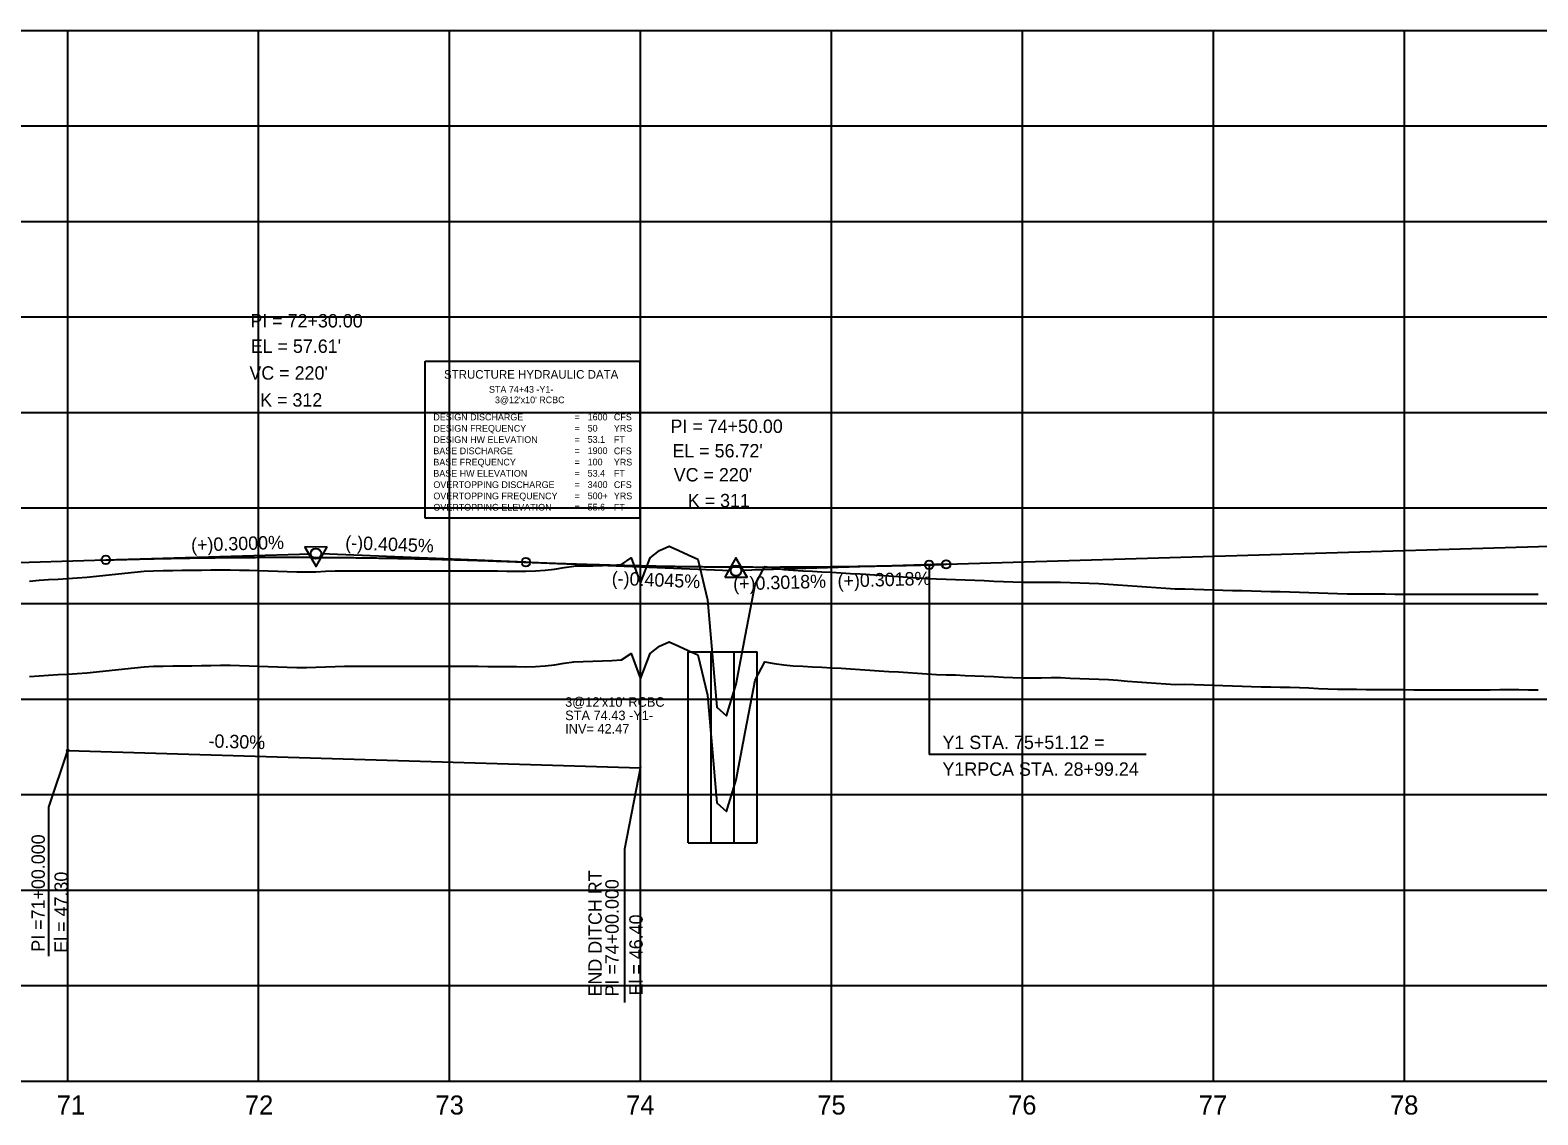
# Model space of a CAD drawing. Extents: x 2345490 to 2436403, y 465165 to 573888.
# Drawn here: x 2387402 to 2388191, y 557766 to 558334 of the extents above; entities that cross this region are included whole.
import ezdxf

# ---------------------------------------------------------------- set-up
doc = ezdxf.new("R2010")
doc.units = 0
for name, color, linetype in [('Old_Level_1', 7, 'Continuous'), ('Old_Level_2', 7, 'Continuous'), ('Old_Level_3', 7, 'Continuous'), ('Old_Level_4', 7, 'Continuous'), ('Old_Level_57', 7, 'Continuous'), ('Old_Level_62', 7, 'Continuous'), ('Old_Level_63', 7, 'Continuous')]:
    doc.layers.add(name, color=color, linetype=linetype)

msp = doc.modelspace()

# ---------------------------------------------------------------- linework, layer by layer
at = {"layer": 'Old_Level_1'}
for points in [[(2387401.5425, 557995.835), (2387406.5425, 557996.285), (2387411.5425, 557996.59425), (2387416.5425, 557996.9035), (2387421.5425, 557997.2125), (2387426.5425, 557997.52125), (2387431.5425, 557997.8715), (2387436.5425, 557998.3875), (2387441.5425, 557998.9035), (2387446.5425, 557999.41925), (2387451.5425, 557999.93475), (2387456.5425, 558000.45), (2387461.5425, 558000.96525), (2387466.5425, 558001.28525), (2387471.5425, 558001.37675), (2387476.5425, 558001.43825), (2387481.5425, 558001.501), (2387486.5425, 558001.56425), (2387491.5425, 558001.62825), (2387496.5425, 558001.6925), (2387501.5425, 558001.7575), (2387506.5425, 558001.759), (2387511.5425, 558001.6235), (2387516.5425, 558001.474), (2387521.5425, 558001.3215), (2387526.5425, 558001.168), (2387531.5425, 558001.0135), (2387536.5425, 558000.858), (2387541.5425, 558000.7015), (2387546.5425, 558000.62625), (2387551.5425, 558000.76775), (2387556.5425, 558000.98475), (2387561.5425, 558001.21275), (2387566.5425, 558001.25725), (2387571.5425, 558001.2585), (2387576.5425, 558001.25925), (2387581.5425, 558001.2595), (2387586.5425, 558001.25975), (2387591.5425, 558001.2595), (2387596.5425, 558001.26475), (2387601.5425, 558001.27225), (2387606.5425, 558001.27925), (2387611.5425, 558001.286), (2387616.5425, 558001.2865), (2387621.5425, 558001.2825), (2387626.5425, 558001.27825), (2387631.5425, 558001.2735), (2387636.5425, 558001.2465), (2387641.5425, 558001.2015), (2387646.5425, 558001.1565), (2387651.5425, 558001.111), (2387656.5425, 558001.06525), (2387661.5425, 558001.019), (2387666.5425, 558001.13325), (2387671.5425, 558001.4935), (2387676.5425, 558002.0375), (2387681.5425, 558002.8755), (2387686.5425, 558003.58375), (2387691.5425, 558003.74725), (2387696.5425, 558003.90825), (2387701.5425, 558004.06675), (2387706.5425, 558004.223), (2387711.5425, 558004.57775), (2387716.5425, 558007.994), (2387721.5425, 557994.71975), (2387726.5425, 558007.96025), (2387731.5425, 558011.7845), (2387736.5425, 558014.11175), (2387741.5425, 558011.8355), (2387746.5425, 558009.52475), (2387751.5425, 558007.32525), (2387756.5425, 557986.075), (2387761.5425, 557929.781), (2387766.5425, 557925.2585), (2387771.5425, 557941.835), (2387776.5425, 557967.71075), (2387781.5425, 557994.067), (2387786.5425, 558003.5445), (2387791.5425, 558002.74875), (2387796.5425, 558001.952), (2387801.5425, 558001.544), (2387806.5425, 558001.2765), (2387811.5425, 558001.00825), (2387816.5425, 558000.7385), (2387821.5425, 558000.46775)], [(2387821.5425, 558000.46775), (2387826.5425, 558000.19325), (2387831.5425, 557999.8795), (2387836.5425, 557999.565), (2387841.5425, 557999.2455), (2387846.5425, 557998.92075), (2387851.5425, 557998.595), (2387856.5425, 557998.26825), (2387861.5425, 557997.94025), (2387866.5425, 557997.61125), (2387871.5425, 557997.28125), (2387876.5425, 557996.99575), (2387881.5425, 557996.85325), (2387886.5425, 557996.702), (2387891.5425, 557996.48925), (2387896.5425, 557996.27675), (2387901.5425, 557996.0645), (2387906.5425, 557995.85225), (2387911.5425, 557995.64025), (2387916.5425, 557995.42825), (2387921.5425, 557995.2165), (2387926.5425, 557995.22325), (2387931.5425, 557995.26025), (2387936.5425, 557995.297), (2387941.5425, 557995.29875), (2387946.5425, 557995.11275), (2387951.5425, 557994.92775), (2387956.5425, 557994.743), (2387961.5425, 557994.559), (2387966.5425, 557994.27375), (2387971.5425, 557993.90375), (2387976.5425, 557993.5345), (2387981.5425, 557993.16575), (2387986.5425, 557992.79775), (2387991.5425, 557992.4305), (2387996.5425, 557992.064), (2388001.5425, 557991.80425), (2388006.5425, 557991.85925), (2388011.5425, 557991.67125), (2388016.5425, 557991.483), (2388021.5425, 557991.32), (2388026.5425, 557991.1605), (2388031.5425, 557991.0005), (2388036.5425, 557990.84025), (2388041.5425, 557990.68), (2388046.5425, 557990.51925), (2388051.5425, 557990.42), (2388056.5425, 557990.3365), (2388061.5425, 557990.253), (2388066.5425, 557990.077), (2388071.5425, 557989.89375), (2388076.5425, 557989.71025), (2388081.5425, 557989.52675), (2388086.5425, 557989.34325), (2388091.5425, 557989.2175), (2388096.5425, 557989.18875), (2388101.5425, 557989.16), (2388106.5425, 557989.13125), (2388111.5425, 557989.10225), (2388116.5425, 557989.07325), (2388121.5425, 557989.044), (2388126.5425, 557989.0135), (2388131.5425, 557988.979), (2388136.5425, 557988.95875), (2388141.5425, 557988.93925), (2388146.5425, 557988.9365), (2388151.5425, 557988.95225), (2388156.5425, 557988.96825), (2388161.5425, 557988.984), (2388166.5425, 557988.99975), (2388171.5425, 557989.01575), (2388176.5425, 557989.0215), (2388181.5425, 557989.0145), (2388186.5425, 557989.0075), (2388191.5425, 557989.001)]]:
    msp.add_lwpolyline(points, dxfattribs=at)
at = {"layer": 'Old_Level_2'}
for p, q in [((2387881.5425, 558054.63275), (2388211.5425, 558064.593)), ((2386931.5425, 558041.61275), (2387441.5425, 558056.91275)), ((2387441.5425, 558056.91275), (2387548.79375, 558060.13025)), ((2387661.5425, 558055.76275), (2387554.2905, 558060.1015)), ((2387661.5425, 558055.76275), (2387768.79475, 558051.42375)), ((2387881.5425, 558054.63275), (2387774.29125, 558051.3955))]:
    msp.add_line(p, q, dxfattribs=at)
for points in [[(2387557.483, 558063.69475), (2387545.7405, 558063.68025), (2387551.624, 558053.562)], [(2387765.65075, 558047.8785), (2387777.39325, 558047.8785), (2387771.52225, 558058.00425)]]:
    msp.add_lwpolyline(points, close=True, dxfattribs=at)
for centre, radius in [((2387551.5425, 558060.21275), 2.75), ((2387441.5425, 558056.91275), 2.25), ((2387661.5425, 558055.76275), 2.25), ((2387872.6625, 558054.3775), 2.25), ((2387881.5425, 558054.63275), 2.25), ((2387771.5425, 558051.31275), 2.75)]:
    msp.add_circle(centre, radius, dxfattribs=at)
for points in [[(2387441.5425, 558056.91275), (2387445.9425, 558057.04175), (2387450.3425, 558057.1645), (2387454.7425, 558057.281), (2387459.1425, 558057.39125), (2387463.5425, 558057.49525), (2387467.9425, 558057.59325), (2387472.3425, 558057.685), (2387476.7425, 558057.7705), (2387481.1425, 558057.84975), (2387485.5425, 558057.92275), (2387489.9425, 558057.98975), (2387494.3425, 558058.0505), (2387498.7425, 558058.105), (2387503.1425, 558058.15325), (2387507.5425, 558058.19525), (2387511.9425, 558058.23125), (2387516.3425, 558058.261), (2387520.7425, 558058.2845), (2387525.1425, 558058.30175), (2387529.5425, 558058.31275), (2387533.9425, 558058.31775), (2387538.3425, 558058.3165), (2387542.7425, 558058.309), (2387547.1425, 558058.29525), (2387551.5425, 558058.27525), (2387555.9425, 558058.24925), (2387560.3425, 558058.217), (2387564.7425, 558058.1785), (2387569.1425, 558058.13375), (2387573.5425, 558058.08275), (2387577.9425, 558058.02575), (2387582.3425, 558057.9625), (2387586.7425, 558057.893), (2387591.1425, 558057.81725), (2387595.5425, 558057.73525), (2387599.9425, 558057.64725), (2387604.3425, 558057.553), (2387608.7425, 558057.4525), (2387613.1425, 558057.34575), (2387617.5425, 558057.23275), (2387621.9425, 558057.11375), (2387626.3425, 558056.9885), (2387630.7425, 558056.857), (2387635.1425, 558056.71925), (2387639.5425, 558056.57525), (2387643.9425, 558056.42525), (2387648.3425, 558056.269), (2387652.7425, 558056.1065), (2387657.1425, 558055.93775), (2387661.5425, 558055.76275)], [(2387661.5425, 558055.76275), (2387665.9425, 558055.588), (2387670.3425, 558055.41925), (2387674.7425, 558055.25675), (2387679.1425, 558055.1005), (2387683.5425, 558054.9505), (2387687.9425, 558054.80675), (2387692.3425, 558054.66925), (2387696.7425, 558054.53775), (2387701.1425, 558054.4125), (2387705.5425, 558054.29375), (2387709.9425, 558054.181), (2387714.3425, 558054.0745), (2387718.7425, 558053.97425), (2387723.1425, 558053.88), (2387727.5425, 558053.79225), (2387731.9425, 558053.7105), (2387736.3425, 558053.635), (2387740.7425, 558053.56575), (2387745.1425, 558053.50275), (2387749.5425, 558053.446), (2387753.9425, 558053.3955), (2387758.3425, 558053.35125), (2387762.7425, 558053.313), (2387767.1425, 558053.281), (2387771.5425, 558053.25525), (2387775.9425, 558053.236), (2387780.3425, 558053.2225), (2387784.7425, 558053.2155), (2387789.1425, 558053.21475), (2387793.5425, 558053.22), (2387797.9425, 558053.23175), (2387802.3425, 558053.2495), (2387806.7425, 558053.2735), (2387811.1425, 558053.30375), (2387815.5425, 558053.34025), (2387819.9425, 558053.38275), (2387824.3425, 558053.43175), (2387828.7425, 558053.48675), (2387833.1425, 558053.54825), (2387837.5425, 558053.61575), (2387841.9425, 558053.6895), (2387846.3425, 558053.7695), (2387850.7425, 558053.8555), (2387855.1425, 558053.948), (2387859.5425, 558054.0465), (2387863.9425, 558054.1515), (2387868.3425, 558054.2625), (2387872.7425, 558054.37975), (2387877.1425, 558054.50325), (2387881.5425, 558054.63275)]]:
    msp.add_spline(points, degree=3, dxfattribs=at)
at = {"layer": 'Old_Level_3'}
for p, q in [((2387872.6625, 558054.3775), (2387872.6625, 557955.0515)), ((2387746.5425, 558008.813), (2387782.5425, 558008.813)), ((2387746.5425, 557908.813), (2387746.5425, 558008.813)), ((2387758.5425, 557908.813), (2387758.5425, 558008.813)), ((2387770.5425, 557908.813), (2387770.5425, 558008.813)), ((2387782.5425, 557908.813), (2387782.5425, 558008.813)), ((2387421.54274, 557957.613), (2387411.5526, 557927.56514)), ((2387421.5425, 557957.113), (2387721.54224, 557948.113)), ((2387986.395, 557955.0515), (2387872.6625, 557955.0515)), ((2387721.54249, 557948.613), (2387713.12973, 557905.48167)), ((2387411.5526, 557927.56514), (2387411.5526, 557849.50509)), ((2387713.12973, 557905.48167), (2387713.12973, 557825.21748)), ((2387746.5425, 557908.813), (2387782.5425, 557908.813))]:
    msp.add_line(p, q, dxfattribs=at)
msp.add_circle((2387421.5425, 557957.113), 0.5, dxfattribs=at)
at = {"layer": 'Old_Level_4'}
for p, q in [((2387608.71126, 558160.9382), (2387721.21126, 558160.9382)), ((2387608.71126, 558078.7212), (2387608.71126, 558160.9382)), ((2387721.21126, 558160.9382), (2387721.21126, 558078.7212)), ((2387721.21126, 558078.7212), (2387608.71126, 558078.7212))]:
    msp.add_line(p, q, dxfattribs=at)
at = {"layer": 'Old_Level_57'}
for p, q in [((2381271.54275, 558334.11325), (2393041.55275, 558334.11325)), ((2387421.54225, 557784.21325), (2387421.54225, 558334.21325)), ((2387421.54225, 557784.11325), (2387421.54225, 558334.11325)), ((2387521.54225, 557784.21325), (2387521.54225, 558334.21325)), ((2387521.54225, 557784.11325), (2387521.54225, 558334.11325)), ((2387621.54225, 557784.21325), (2387621.54225, 558334.21325)), ((2387621.54225, 557784.11325), (2387621.54225, 558334.11325)), ((2387721.54225, 557784.21325), (2387721.54225, 558334.21325)), ((2387721.54225, 557784.11325), (2387721.54225, 558334.11325)), ((2387821.54225, 557784.21325), (2387821.54225, 558334.21325)), ((2387821.54225, 557784.11325), (2387821.54225, 558334.11325)), ((2387921.54225, 557784.21325), (2387921.54225, 558334.21325)), ((2387921.54225, 557784.11325), (2387921.54225, 558334.11325)), ((2388021.54225, 557784.21325), (2388021.54225, 558334.21325)), ((2388021.54225, 557784.11325), (2388021.54225, 558334.11325)), ((2388121.54225, 557784.21325), (2388121.54225, 558334.21325)), ((2388121.54225, 557784.11325), (2388121.54225, 558334.11325)), ((2381271.54275, 558284.11325), (2393041.55275, 558284.11325)), ((2381271.54275, 558234.11325), (2393041.55275, 558234.11325)), ((2381271.54275, 558184.11325), (2393041.55275, 558184.11325)), ((2381271.54275, 558134.11325), (2393041.55275, 558134.11325)), ((2381271.54275, 558084.11325), (2393041.55275, 558084.11325)), ((2381271.5425, 558034.11325), (2393041.55275, 558034.11325)), ((2381271.54275, 557984.11325), (2393041.55275, 557984.11325)), ((2381271.5425, 557934.11325), (2393041.55275, 557934.11325)), ((2381271.54275, 557884.11325), (2393041.55275, 557884.11325)), ((2381271.5425, 557834.11325), (2393041.55275, 557834.11325)), ((2381271.54275, 557784.11325), (2393041.55275, 557784.11325))]:
    msp.add_line(p, q, dxfattribs=at)
at = {"layer": 'Old_Level_62'}
for points in [[(2387401.5425, 558045.841), (2387406.5425, 558046.291), (2387411.5425, 558046.60025), (2387416.5425, 558046.9095), (2387421.5425, 558047.2185), (2387426.5425, 558047.52725), (2387431.5425, 558047.8775), (2387436.5425, 558048.3935), (2387441.5425, 558048.9095), (2387446.5425, 558049.42525), (2387451.5425, 558049.94075), (2387456.5425, 558050.456), (2387461.5425, 558050.97125), (2387466.5425, 558051.29125), (2387471.5425, 558051.38275), (2387476.5425, 558051.44425), (2387481.5425, 558051.507), (2387486.5425, 558051.57025), (2387491.5425, 558051.63425), (2387496.5425, 558051.6985), (2387501.5425, 558051.7635), (2387506.5425, 558051.765), (2387511.5425, 558051.6295), (2387516.5425, 558051.48), (2387521.5425, 558051.3275), (2387526.5425, 558051.174), (2387531.5425, 558051.0195), (2387536.5425, 558050.864), (2387541.5425, 558050.7075), (2387546.5425, 558050.63225), (2387551.5425, 558050.77375), (2387556.5425, 558050.99075), (2387561.5425, 558051.21875), (2387566.5425, 558051.26325), (2387571.5425, 558051.2645), (2387576.5425, 558051.26525), (2387581.5425, 558051.2655), (2387586.5425, 558051.26575), (2387591.5425, 558051.2655), (2387596.5425, 558051.27075), (2387601.5425, 558051.27825), (2387606.5425, 558051.28525), (2387611.5425, 558051.292), (2387616.5425, 558051.2925), (2387621.5425, 558051.2885), (2387626.5425, 558051.28425), (2387631.5425, 558051.2795), (2387636.5425, 558051.2525), (2387641.5425, 558051.2075), (2387646.5425, 558051.1625), (2387651.5425, 558051.117), (2387656.5425, 558051.07125), (2387661.5425, 558051.025), (2387666.5425, 558051.13925), (2387671.5425, 558051.4995), (2387676.5425, 558052.0435), (2387681.5425, 558052.8815), (2387686.5425, 558053.58975), (2387691.5425, 558053.75325), (2387696.5425, 558053.91425), (2387701.5425, 558054.07275), (2387706.5425, 558054.229), (2387711.5425, 558054.58375), (2387716.5425, 558058), (2387721.5425, 558044.72575), (2387726.5425, 558057.96625), (2387731.5425, 558061.7905), (2387736.5425, 558064.11775), (2387741.5425, 558061.8415), (2387746.5425, 558059.53075), (2387751.5425, 558057.33125), (2387756.5425, 558036.081), (2387761.5425, 557979.787), (2387766.5425, 557975.2645), (2387771.5425, 557991.841), (2387776.5425, 558017.71675), (2387781.5425, 558044.073), (2387786.5425, 558053.5505), (2387791.5425, 558052.75475), (2387796.5425, 558051.958), (2387801.5425, 558051.55), (2387806.5425, 558051.2825), (2387811.5425, 558051.01425), (2387816.5425, 558050.7445), (2387821.5425, 558050.47375)], [(2387821.5425, 558050.47375), (2387826.5425, 558050.19925), (2387831.5425, 558049.8855), (2387836.5425, 558049.571), (2387841.5425, 558049.2515), (2387846.5425, 558048.92675), (2387851.5425, 558048.601), (2387856.5425, 558048.27425), (2387861.5425, 558047.94625), (2387866.5425, 558047.61725), (2387871.5425, 558047.28725), (2387876.5425, 558047.00175), (2387881.5425, 558046.85925), (2387886.5425, 558046.708), (2387891.5425, 558046.49525), (2387896.5425, 558046.28275), (2387901.5425, 558046.0705), (2387906.5425, 558045.85825), (2387911.5425, 558045.64625), (2387916.5425, 558045.43425), (2387921.5425, 558045.2225), (2387926.5425, 558045.22925), (2387931.5425, 558045.26625), (2387936.5425, 558045.303), (2387941.5425, 558045.30475), (2387946.5425, 558045.11875), (2387951.5425, 558044.93375), (2387956.5425, 558044.749), (2387961.5425, 558044.565), (2387966.5425, 558044.27975), (2387971.5425, 558043.90975), (2387976.5425, 558043.5405), (2387981.5425, 558043.17175), (2387986.5425, 558042.80375), (2387991.5425, 558042.4365), (2387996.5425, 558042.07), (2388001.5425, 558041.81025), (2388006.5425, 558041.86525), (2388011.5425, 558041.67725), (2388016.5425, 558041.489), (2388021.5425, 558041.326), (2388026.5425, 558041.1665), (2388031.5425, 558041.0065), (2388036.5425, 558040.84625), (2388041.5425, 558040.686), (2388046.5425, 558040.52525), (2388051.5425, 558040.426), (2388056.5425, 558040.3425), (2388061.5425, 558040.259), (2388066.5425, 558040.083), (2388071.5425, 558039.89975), (2388076.5425, 558039.71625), (2388081.5425, 558039.53275), (2388086.5425, 558039.34925), (2388091.5425, 558039.2235), (2388096.5425, 558039.19475), (2388101.5425, 558039.166), (2388106.5425, 558039.13725), (2388111.5425, 558039.10825), (2388116.5425, 558039.07925), (2388121.5425, 558039.05), (2388126.5425, 558039.0195), (2388131.5425, 558038.985), (2388136.5425, 558038.96475), (2388141.5425, 558038.94525), (2388146.5425, 558038.9425), (2388151.5425, 558038.95825), (2388156.5425, 558038.97425), (2388161.5425, 558038.99), (2388166.5425, 558039.00575), (2388171.5425, 558039.02175), (2388176.5425, 558039.0275), (2388181.5425, 558039.0205), (2388186.5425, 558039.0135), (2388191.5425, 558039.007)]]:
    msp.add_lwpolyline(points, dxfattribs=at)
at = {"layer": 'Old_Level_63'}
msp.add_line((2381321.5425, 557784.113), (2393019.104, 557784.113), dxfattribs=at)

# ---------------------------------------------------------------- texts
at = {"layer": 'Old_Level_1'}
for s, p in [('71', (2387415.7685, 557766.613)), ('72', (2387514.31675, 557766.613)), ('73', (2387614.1515, 557766.613)), ('74', (2387713.994, 557766.613)), ('75', (2387814.0865, 557766.613)), ('76', (2387914.0275, 557766.613)), ('77', (2388013.885, 557766.613)), ('78', (2388114.01075, 557766.613))]:
    msp.add_text(s, height=10.000001, dxfattribs=at).set_placement(p)
at = {"layer": 'Old_Level_2'}
for s, height, p in [('PI = 72+30.00', 7.0000005, (2387517.19875, 558178.6175)), ("EL = 57.61'", 7.0000005, (2387517.38125, 558165.30975)), ("VC = 220'", 7.000001, (2387516.70825, 558151.287)), ('K = 312', 7.000001, (2387522.323, 558137.1895)), ('PI = 74+50.00', 7.0000005, (2387737.19875, 558123.40525)), ("EL = 56.72'", 7.0000005, (2387738.21975, 558110.57075)), ("VC = 220'", 7.000001, (2387738.91425, 558098.009)), ('K = 311', 7.000001, (2387746.279, 558084.4955))]:
    msp.add_text(s, height=height, dxfattribs=at).set_placement(p)
for s, rotation, p in [('(+)0.3000%', 1.71835833, (2387486.2425, 558061.255)), ('(-)0.4045%', 357.68338889, (2387566.798, 558062.598)), ('(-)0.4045%', 357.68338889, (2387706.3375, 558043.942)), ('(+)0.3018%', 1.72876667, (2387770.11675, 558040.90675)), ('(+)0.3018%', 1.72876667, (2387824.79, 558042.41))]:
    msp.add_text(s, height=7.000001, rotation=rotation, dxfattribs=at).set_placement(p)
at = {"layer": 'Old_Level_3'}
for s, height, p in [("3@12'x10' RCBC", 4.9999995, (2387682.05499, 557980.05919)), ('STA 74.43 -Y1-', 4.9999995, (2387682.05499, 557973.05919)), ('INV= 42.47', 5, (2387682.05499, 557966.05919)), ('Y1 STA. 75+51.12 = ', 7.0000005, (2387879.66025, 557957.943)), ('Y1RPCA STA. 28+99.24', 7.0000005, (2387879.66025, 557943.94275))]:
    msp.add_text(s, height=height, dxfattribs=at).set_placement(p)
for s, height, rotation, p in [('-0.30%', 7.000001, 358.28164052, (2387495.1827, 557958.75754)), ('PI =71+00.000', 7.0000005, 90, (2387409.5526, 557851.85205)), ('El = 47.30', 7.000001, 90, (2387421.60419, 557851.32625)), ('END DITCH RT', 7.0000005, 90, (2387701.20424, 557828.3982)), ('PI =74+00.000', 7.0000005, 90, (2387710.07814, 557828.3982)), ('El = 46.40', 7.000001, 90, (2387722.65553, 557828.924))]:
    msp.add_text(s, height=height, rotation=rotation, dxfattribs=at).set_placement(p)
at = {"layer": 'Old_Level_4'}
for s, height, p in [('STRUCTURE HYDRAULIC DATA', 4.5, (2387618.61151, 558151.7847)), ('STA 74+43 -Y1-', 3.4999995, (2387642.16276, 558144.4452)), ("3@12'x10' RCBC", 3.4999995, (2387645.29676, 558138.94545)), ('DESIGN DISCHARGE', 3.49995, (2387613.03626, 558129.96195)), ('DESIGN FREQUENCY', 3.49995, (2387613.03626, 558124.06195)), ('=        ', 3.499999, (2387686.93626, 558129.96195)), ('=        ', 3.49995, (2387686.93626, 558124.06195)), ('50', 3.499999, (2387693.84251, 558124.11195)), ('1600', 3.499999, (2387693.84251, 558130.01195)), ('YRS', 3.49995, (2387707.56126, 558124.06195)), ('CFS', 3.49995, (2387707.56126, 558130.01195)), ('DESIGN HW ELEVATION', 3.49995, (2387613.03626, 558118.16195)), ('=        ', 3.49995, (2387686.93626, 558118.16195)), ('53.1', 3.499999, (2387693.84251, 558118.21195)), ('FT', 3.49995, (2387707.56126, 558118.16195)), ('BASE DISCHARGE', 3.49995, (2387613.03626, 558112.26195)), ('=        ', 3.49995, (2387686.93626, 558112.26195)), ('1900', 3.499999, (2387693.84251, 558112.31195)), ('CFS', 3.49995, (2387707.56126, 558112.26195)), ('BASE FREQUENCY', 3.49995, (2387613.03626, 558106.36195)), ('BASE HW ELEVATION', 3.49995, (2387613.03626, 558100.46195)), ('=        ', 3.49995, (2387686.93626, 558106.36195)), ('=        ', 3.49995, (2387686.93626, 558100.46195)), ('53.4', 3.499999, (2387693.84251, 558100.51195)), ('100', 3.499999, (2387693.84251, 558106.41195)), ('YRS', 3.49995, (2387707.56126, 558106.36195)), ('FT', 3.49995, (2387707.56126, 558100.46195)), ('OVERTOPPING DISCHARGE', 3.49995, (2387613.03626, 558094.56195)), ('=        ', 3.49995, (2387686.93626, 558094.56195)), ('3400', 3.499999, (2387693.84251, 558094.61195)), ('CFS', 3.49995, (2387707.56126, 558094.56195)), ('OVERTOPPING FREQUENCY', 3.49995, (2387613.03626, 558088.66195)), ('=        ', 3.49995, (2387686.93626, 558088.66195)), ('500+', 3.499999, (2387693.84251, 558088.71195)), ('YRS', 3.49995, (2387707.56126, 558088.66195)), ('OVERTOPPING ELEVATION', 3.49995, (2387613.03626, 558082.76195)), ('=        ', 3.49995, (2387686.93626, 558082.76195)), ('55.6', 3.499999, (2387693.84251, 558082.81195)), ('FT', 3.49995, (2387707.56126, 558082.76195))]:
    msp.add_text(s, height=height, dxfattribs=at).set_placement(p)

doc.saveas('drawing.dxf')
